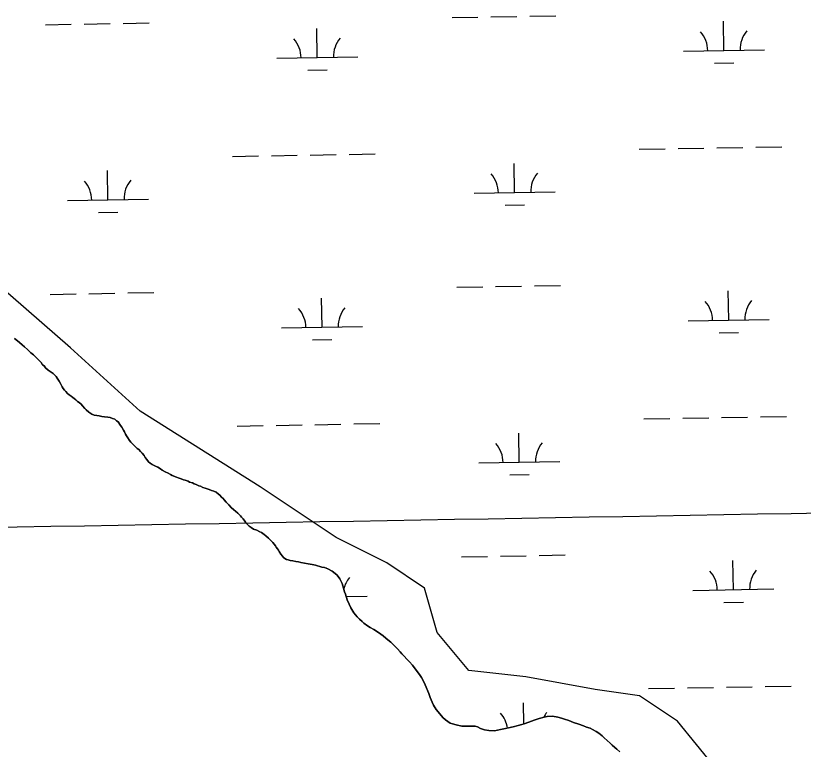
# Model space of a CAD drawing. Extents: x 3903937 to 3942190, y 260677 to 286651.
# Drawn here: x 3919952 to 3920924, y 278069 to 278974 of the extents above; entities that cross this region are included whole.
import ezdxf

# ---------------------------------------------------------------- set-up
doc = ezdxf.new("R2010")
doc.units = 0
for name, color, linetype in [('V-GRID-MAJR', 7, 'Continuous'), ('V-SITE-VEGE', 7, 'Continuous'), ('V-TOPO-SHOR', 7, 'Continuous'), ('V-WETL-SWMP', 7, 'Continuous')]:
    doc.layers.add(name, color=color, linetype=linetype)

msp = doc.modelspace()

# ---------------------------------------------------------------- linework, layer by layer
at = {"layer": 'V-GRID-MAJR'}
msp.add_spline([(3907996.24, 278136.14), (3913310.65, 278227.75), (3918625.05, 278320.13), (3923939.43, 278413.28), (3929253.81, 278507.2), (3934568.16, 278601.9), (3939882.5, 278697.37), (3939882.51, 278697.37)], degree=3, dxfattribs=at)
at = {"layer": 'V-SITE-VEGE'}
for p, q in [((3920019.48, 278564.15), (3919902.44, 278665.64)), ((3920105.31, 278486.08), (3920019.48, 278564.15)), ((3920253.57, 278392.4), (3920105.31, 278486.08)), ((3920347.2, 278329.94), (3920253.57, 278392.4)), ((3920409.63, 278298.71), (3920347.2, 278329.94)), ((3920456.45, 278267.49), (3920409.63, 278298.71)), ((3920472.05, 278212.84), (3920456.45, 278267.49)), ((3920511.07, 278166), (3920472.05, 278212.84)), ((3920581.29, 278158.19), (3920511.07, 278166)), ((3920667.12, 278142.58), (3920581.29, 278158.19)), ((3920721.75, 278134.77), (3920667.12, 278142.58)), ((3920768.56, 278103.54), (3920721.75, 278134.77)), ((3920838.79, 278017.67), (3920768.56, 278103.54))]:
    msp.add_line(p, q, dxfattribs=at)
at = {"layer": 'V-TOPO-SHOR'}
for points in [[(3919950.42, 278575.58), (3919954.01, 278572.55), (3919956.58, 278570.54), (3919959.66, 278567.76), (3919962.74, 278565.23), (3919966.58, 278562.21), (3919968.13, 278560.44), (3919970.7, 278557.91), (3919973.78, 278555.39), (3919975.32, 278553.61), (3919978.15, 278550.83), (3919980.21, 278548.81), (3919983.29, 278545.78), (3919985.09, 278543.24), (3919986.89, 278541.73), (3919988.7, 278539.45), (3919992.04, 278536.42), (3919995.62, 278534.16), (3919998.19, 278532.39), (3920000.24, 278530.37), (3920001.79, 278528.6), (3920003.08, 278526.57), (3920005.4, 278522.77), (3920006.96, 278519.98), (3920009.03, 278515.92), (3920010.32, 278513.89), (3920012.12, 278511.86), (3920013.67, 278510.09), (3920015.72, 278507.81), (3920018.03, 278506.05), (3920020.34, 278504.54), (3920022.39, 278502.77), (3920024.19, 278501.51), (3920026.24, 278499.74), (3920028.04, 278497.97), (3920030.09, 278496.72), (3920032.66, 278494.45), (3920034.2, 278492.67), (3920037.03, 278489.38), (3920038.83, 278487.61), (3920041.92, 278484.58), (3920045.76, 278482.32), (3920048.83, 278481.07), (3920052.15, 278480.59), (3920054.95, 278480.1), (3920058.02, 278479.36), (3920061.59, 278478.88), (3920065.67, 278478.66), (3920068.48, 278478.18), (3920071.29, 278476.93), (3920074.1, 278475.93), (3920076.42, 278474.16), (3920078.21, 278472.65), (3920081.31, 278468.34), (3920082.85, 278466.06), (3920084.92, 278462.51), (3920085.96, 278460.48), (3920087.52, 278457.43), (3920088.55, 278455.66), (3920090.35, 278452.87), (3920092.42, 278449.83), (3920093.97, 278447.8), (3920096.02, 278445.78), (3920097.57, 278444.01), (3920099.36, 278442.24), (3920101.93, 278439.97), (3920103.98, 278438.45), (3920106.04, 278436.18), (3920108.1, 278434.15), (3920110.42, 278431.11), (3920111.71, 278428.83), (3920113.52, 278426.3), (3920115.84, 278423.26), (3920117.64, 278421.74), (3920120.2, 278420.23), (3920124.29, 278418.23), (3920127.11, 278416.72), (3920130.44, 278414.71), (3920132.75, 278413.2), (3920136.33, 278411.19)], [(3920136.33, 278411.19), (3920139.91, 278409.44), (3920142.73, 278407.68), (3920145.03, 278406.68), (3920150.15, 278404.68), (3920152.45, 278403.68), (3920156.03, 278402.44), (3920159.1, 278401.19), (3920161.14, 278400.7), (3920164.72, 278399.45), (3920166.51, 278398.45), (3920169.83, 278397.45), (3920171.88, 278396.45), (3920174.69, 278395.45), (3920177.77, 278393.95), (3920180.07, 278393.21), (3920182.63, 278391.95), (3920185.69, 278390.96), (3920190.55, 278389.22), (3920193.36, 278388.22), (3920196.17, 278387.22), (3920199.24, 278385.97), (3920202.07, 278383.7), (3920203.86, 278382.19), (3920205.92, 278379.91), (3920207.72, 278378.4), (3920209.26, 278376.63), (3920211.58, 278373.84), (3920214.92, 278370.3), (3920217.75, 278367.01), (3920221.09, 278364.23), (3920223.14, 278362.47), (3920225.97, 278359.94), (3920229.05, 278356.91), (3920230.6, 278355.14), (3920232.4, 278353.11), (3920234.72, 278350.08), (3920236.01, 278348.04), (3920238.32, 278345.77), (3920239.86, 278344.25), (3920242.43, 278342.49), (3920245.5, 278340.48), (3920249.34, 278338.98), (3920253.18, 278337.23), (3920255.23, 278336.23), (3920258.3, 278333.96), (3920260.61, 278332.19), (3920263.69, 278329.41), (3920265.49, 278327.64), (3920267.55, 278325.62), (3920269.09, 278323.85), (3920270.64, 278321.83), (3920272.44, 278319.8), (3920273.47, 278318.02), (3920274.76, 278316.25), (3920276.05, 278314.48), (3920277.09, 278312.7), (3920279.15, 278309.41), (3920280.96, 278307.13), (3920282.5, 278305.61), (3920284.04, 278304.1), (3920286.09, 278303.09), (3920288.13, 278302.6), (3920290.43, 278301.85)], [(3920290.43, 278301.85), (3920290.61, 278301.82), (3920293.87, 278301.13), (3920297.59, 278300.55), (3920300.73, 278299.98), (3920303.88, 278299.11), (3920308.03, 278298.39), (3920312.61, 278297.67), (3920317.76, 278296.66), (3920321.91, 278295.8), (3920329.63, 278293.64), (3920332.93, 278292.92), (3920337.21, 278291.34), (3920342.51, 278288.75), (3920346.08, 278285.74), (3920348.51, 278283.45), (3920351.94, 278279.01), (3920354.51, 278273.42), (3920356.36, 278267.7), (3920357.78, 278262.97), (3920358.78, 278259.97), (3920361.06, 278253.38), (3920363.34, 278247.65), (3920365.34, 278243.35), (3920369.2, 278237.19), (3920373.34, 278232.04), (3920375.91, 278229.46), (3920379.2, 278226.45), (3920381.63, 278224.44), (3920386.06, 278221.14), (3920389.21, 278218.99), (3920393.64, 278216.41), (3920399.5, 278212.68), (3920405.22, 278208.81), (3920408.8, 278206.08), (3920411.08, 278203.93), (3920414.66, 278200.78), (3920417.08, 278198.49), (3920420.66, 278195.04), (3920422.95, 278192.9), (3920426.38, 278189.17), (3920428.52, 278186.73), (3920430.95, 278184.15), (3920434.95, 278179.71), (3920437.66, 278176.85), (3920441.38, 278172.55), (3920443.52, 278169.68), (3920446.38, 278166.1), (3920450.95, 278159.94), (3920452.52, 278157.22), (3920455.09, 278152.78), (3920457.23, 278148.48), (3920458.23, 278145.47), (3920460.37, 278140.6), (3920461.65, 278137.45), (3920463.36, 278132.73), (3920465.79, 278127), (3920467.5, 278123.28), (3920470.78, 278117.83), (3920475.21, 278112.39), (3920479.07, 278107.95), (3920482.21, 278105.22), (3920485.08, 278103.22), (3920487.93, 278101.21), (3920490.94, 278100.06), (3920495.52, 278098.91)], [(3920495.52, 278098.91), (3920502.53, 278097.47), (3920506.39, 278097.17), (3920511.97, 278097.45), (3920515.84, 278097.45), (3920518.98, 278097.44), (3920521.84, 278096.44), (3920525.56, 278094.57), (3920530.28, 278092.99), (3920535.87, 278091.84), (3920542.59, 278091.68), (3920549.89, 278093.11), (3920554.19, 278094.1), (3920560.06, 278095.24), (3920565.93, 278096.52), (3920571.94, 278098.08), (3920576.23, 278099.36), (3920579.24, 278100.36), (3920585.11, 278102.36), (3920591.84, 278104.78), (3920597.86, 278106.92), (3920603.87, 278108.63), (3920607.73, 278109.34), (3920614.32, 278109.76), (3920620.75, 278108.32), (3920625.33, 278107.16), (3920628.91, 278106.02), (3920634.49, 278104.15), (3920640.21, 278101.99), (3920646.65, 278099.84), (3920652.51, 278097.54), (3920656.09, 278096.25), (3920660.95, 278094.66), (3920663.81, 278093.37), (3920668.25, 278090.65), (3920671.25, 278088.5), (3920675.39, 278085.34)], [(3920675.39, 278085.34), (3920677.82, 278083.05), (3920681.68, 278079.61), (3920685.4, 278076.45), (3920687.83, 278074.02), (3920691.26, 278070.86), (3920693.69, 278068.86), (3920697.41, 278065.56)]]:
    msp.add_lwpolyline(points, dxfattribs=at)
at = {"layer": 'V-WETL-SWMP'}
for p, q in [((3920490.26, 278971.49), (3920522.25, 278972.05)), ((3920538.25, 278972.34), (3920570.24, 278972.9)), ((3920586.24, 278973.18), (3920618.24, 278973.74)), ((3919988.43, 278962.66), (3920020.42, 278963.22)), ((3920036.42, 278963.5), (3920068.41, 278964.07)), ((3920084.41, 278964.35), (3920116.41, 278964.91)), ((3920825.87, 278930.96), (3920825.23, 278966.96)), ((3920324.04, 278922.13), (3920323.4, 278958.12)), ((3920775.87, 278930.08), (3920875.86, 278931.84)), ((3920274.04, 278921.25), (3920374.03, 278923.01)), ((3920814.14, 278915.32), (3920838.14, 278915.74)), ((3920312.31, 278906.49), (3920336.31, 278906.91)), ((3920721.15, 278809.03), (3920753.15, 278809.59)), ((3920769.14, 278809.87), (3920801.14, 278810.44)), ((3920817.14, 278810.72), (3920849.13, 278811.28)), ((3920865.13, 278811.56), (3920897.12, 278812.13)), ((3920219.32, 278800.2), (3920251.32, 278800.76)), ((3920267.31, 278801.04), (3920299.31, 278801.6)), ((3920315.31, 278801.88), (3920347.3, 278802.45)), ((3920363.3, 278802.73), (3920395.29, 278803.29)), ((3920567.48, 278755.57), (3920566.84, 278791.57)), ((3920065.65, 278746.74), (3920065.01, 278782.73)), ((3920517.48, 278754.69), (3920617.47, 278756.45)), ((3920015.65, 278745.86), (3920115.64, 278747.62)), ((3920555.75, 278739.93), (3920579.75, 278740.36)), ((3920053.92, 278731.1), (3920077.92, 278731.52)), ((3920544.1, 278639.71), (3920576.1, 278640.28)), ((3920592.1, 278640.56), (3920624.09, 278641.12)), ((3919994.28, 278630.03), (3920026.28, 278630.6)), ((3920042.27, 278630.88), (3920074.27, 278631.44)), ((3920090.27, 278631.72), (3920122.26, 278632.29)), ((3920496.11, 278638.87), (3920528.11, 278639.43)), ((3920831.72, 278598.34), (3920831.09, 278634.33)), ((3920329.89, 278589.5), (3920329.26, 278625.5)), ((3920781.73, 278597.46), (3920881.71, 278599.22)), ((3920279.9, 278588.62), (3920379.88, 278590.38)), ((3920819.99, 278582.7), (3920843.99, 278583.12)), ((3919954.01, 278572.55), (3919950.42, 278575.58)), ((3919956.58, 278570.54), (3919954.01, 278572.55)), ((3920318.16, 278573.86), (3920342.16, 278574.29)), ((3919959.66, 278567.76), (3919956.58, 278570.54)), ((3919962.74, 278565.23), (3919959.66, 278567.76)), ((3919966.58, 278562.21), (3919962.74, 278565.23)), ((3919968.13, 278560.44), (3919966.58, 278562.21)), ((3919970.7, 278557.91), (3919968.13, 278560.44)), ((3919973.78, 278555.39), (3919970.7, 278557.91)), ((3919975.32, 278553.61), (3919973.78, 278555.39)), ((3919978.15, 278550.83), (3919975.32, 278553.61)), ((3919980.21, 278548.81), (3919978.15, 278550.83)), ((3919983.29, 278545.78), (3919980.21, 278548.81)), ((3919985.1, 278543.24), (3919983.29, 278545.78)), ((3919986.89, 278541.73), (3919985.1, 278543.24)), ((3919988.7, 278539.45), (3919986.89, 278541.73)), ((3919992.04, 278536.42), (3919988.7, 278539.45)), ((3919995.62, 278534.16), (3919992.04, 278536.42)), ((3919998.19, 278532.39), (3919995.62, 278534.16)), ((3920000.24, 278530.37), (3919998.19, 278532.39)), ((3920001.79, 278528.6), (3920000.24, 278530.37)), ((3920003.08, 278526.57), (3920001.79, 278528.6)), ((3920005.4, 278522.77), (3920003.08, 278526.57)), ((3920006.96, 278519.98), (3920005.4, 278522.77)), ((3920009.03, 278515.91), (3920006.96, 278519.98)), ((3920010.32, 278513.89), (3920009.03, 278515.91)), ((3920012.12, 278511.86), (3920010.32, 278513.89)), ((3920013.67, 278510.09), (3920012.12, 278511.86)), ((3920015.72, 278507.81), (3920013.67, 278510.09)), ((3920018.03, 278506.05), (3920015.72, 278507.81)), ((3920020.34, 278504.54), (3920018.03, 278506.05)), ((3920022.39, 278502.77), (3920020.34, 278504.54)), ((3920024.19, 278501.51), (3920022.39, 278502.77)), ((3920026.24, 278499.74), (3920024.19, 278501.51)), ((3920028.04, 278497.98), (3920026.24, 278499.74)), ((3920030.09, 278496.72), (3920028.04, 278497.98)), ((3920032.66, 278494.45), (3920030.09, 278496.72)), ((3920034.2, 278492.67), (3920032.66, 278494.45)), ((3920037.03, 278489.38), (3920034.2, 278492.67)), ((3920038.83, 278487.61), (3920037.03, 278489.38)), ((3920041.92, 278484.58), (3920038.83, 278487.61)), ((3920045.76, 278482.32), (3920041.92, 278484.58)), ((3920048.83, 278481.07), (3920045.76, 278482.32)), ((3920052.15, 278480.59), (3920048.83, 278481.07)), ((3920054.95, 278480.1), (3920052.15, 278480.59)), ((3920058.02, 278479.36), (3920054.95, 278480.1)), ((3920061.59, 278478.88), (3920058.02, 278479.36)), ((3920065.67, 278478.66), (3920061.59, 278478.88)), ((3920068.48, 278478.18), (3920065.67, 278478.66)), ((3920071.29, 278476.92), (3920068.48, 278478.18)), ((3920074.1, 278475.93), (3920071.29, 278476.92)), ((3920076.41, 278474.16), (3920074.1, 278475.93)), ((3920727.01, 278476.4), (3920759, 278476.97)), ((3920775, 278477.25), (3920806.99, 278477.81)), ((3920822.99, 278478.09), (3920854.99, 278478.66)), ((3920870.98, 278478.94), (3920902.98, 278479.5)), ((3920078.21, 278472.65), (3920076.41, 278474.16)), ((3920081.31, 278468.34), (3920078.21, 278472.65)), ((3920082.85, 278466.06), (3920081.31, 278468.34)), ((3920084.92, 278462.51), (3920082.85, 278466.06)), ((3920225.18, 278467.57), (3920257.17, 278468.13)), ((3920273.17, 278468.42), (3920305.16, 278468.98)), ((3920321.16, 278469.26), (3920353.16, 278469.82)), ((3920369.15, 278470.11), (3920401.15, 278470.67)), ((3920085.96, 278460.48), (3920084.92, 278462.51)), ((3920087.51, 278457.43), (3920085.96, 278460.48)), ((3920088.55, 278455.66), (3920087.51, 278457.43)), ((3920090.35, 278452.87), (3920088.55, 278455.66)), ((3920573.33, 278422.95), (3920572.7, 278458.94)), ((3920092.42, 278449.83), (3920090.35, 278452.87)), ((3920093.97, 278447.8), (3920092.42, 278449.83)), ((3920096.02, 278445.78), (3920093.97, 278447.8)), ((3920097.57, 278444.01), (3920096.02, 278445.78)), ((3920099.37, 278442.24), (3920097.57, 278444.01)), ((3920101.93, 278439.97), (3920099.37, 278442.24)), ((3920103.98, 278438.45), (3920101.93, 278439.97)), ((3920106.04, 278436.18), (3920103.98, 278438.45)), ((3920108.1, 278434.15), (3920106.04, 278436.18)), ((3920110.42, 278431.11), (3920108.1, 278434.15)), ((3920111.71, 278428.83), (3920110.42, 278431.11)), ((3920113.52, 278426.3), (3920111.71, 278428.83)), ((3920115.84, 278423.26), (3920113.52, 278426.3)), ((3920117.63, 278421.74), (3920115.84, 278423.26)), ((3920120.2, 278420.24), (3920117.63, 278421.74)), ((3920124.29, 278418.23), (3920120.2, 278420.24)), ((3920127.11, 278416.72), (3920124.29, 278418.23)), ((3920130.44, 278414.71), (3920127.11, 278416.72)), ((3920523.34, 278422.07), (3920623.32, 278423.83)), ((3920132.74, 278413.2), (3920130.44, 278414.71)), ((3920136.33, 278411.19), (3920132.74, 278413.2)), ((3920139.91, 278409.44), (3920136.33, 278411.19)), ((3920142.73, 278407.68), (3920139.91, 278409.44)), ((3920145.03, 278406.68), (3920142.73, 278407.68)), ((3920150.15, 278404.68), (3920145.03, 278406.68)), ((3920561.6, 278407.31), (3920585.6, 278407.73)), ((3920152.45, 278403.68), (3920150.15, 278404.68)), ((3920156.03, 278402.44), (3920152.45, 278403.68)), ((3920159.1, 278401.19), (3920156.03, 278402.44)), ((3920161.14, 278400.7), (3920159.1, 278401.19)), ((3920164.72, 278399.45), (3920161.14, 278400.7)), ((3920166.51, 278398.45), (3920164.72, 278399.45)), ((3920169.83, 278397.45), (3920166.51, 278398.45)), ((3920171.88, 278396.45), (3920169.83, 278397.45)), ((3920174.69, 278395.46), (3920171.88, 278396.45)), ((3920177.77, 278393.95), (3920174.69, 278395.46)), ((3920180.07, 278393.21), (3920177.77, 278393.95)), ((3920182.62, 278391.95), (3920180.07, 278393.21)), ((3920185.69, 278390.96), (3920182.62, 278391.95)), ((3920190.55, 278389.21), (3920185.69, 278390.96)), ((3920193.36, 278388.22), (3920190.55, 278389.21)), ((3920196.17, 278387.22), (3920193.36, 278388.22)), ((3920199.24, 278385.97), (3920196.17, 278387.22)), ((3920202.07, 278383.7), (3920199.24, 278385.97)), ((3920203.86, 278382.19), (3920202.07, 278383.7)), ((3920205.92, 278379.91), (3920203.86, 278382.19)), ((3920207.72, 278378.4), (3920205.92, 278379.91)), ((3920209.26, 278376.63), (3920207.72, 278378.4)), ((3920211.58, 278373.84), (3920209.26, 278376.63)), ((3920214.92, 278370.3), (3920211.58, 278373.84)), ((3920217.75, 278367.01), (3920214.92, 278370.3)), ((3920221.09, 278364.23), (3920217.75, 278367.01)), ((3920223.14, 278362.47), (3920221.09, 278364.23)), ((3920225.97, 278359.94), (3920223.14, 278362.47)), ((3920229.05, 278356.91), (3920225.97, 278359.94)), ((3920230.6, 278355.14), (3920229.05, 278356.91)), ((3920232.4, 278353.11), (3920230.6, 278355.14)), ((3920234.72, 278350.07), (3920232.4, 278353.11)), ((3920236.01, 278348.05), (3920234.72, 278350.07)), ((3920238.32, 278345.77), (3920236.01, 278348.05)), ((3920239.86, 278344.25), (3920238.32, 278345.77)), ((3920242.43, 278342.49), (3920239.86, 278344.25)), ((3920245.5, 278340.48), (3920242.43, 278342.49)), ((3920249.34, 278338.98), (3920245.5, 278340.48)), ((3920253.18, 278337.23), (3920249.34, 278338.98)), ((3920255.23, 278336.23), (3920253.18, 278337.23)), ((3920258.3, 278333.96), (3920255.23, 278336.23)), ((3920260.61, 278332.19), (3920258.3, 278333.96)), ((3920263.69, 278329.41), (3920260.61, 278332.19)), ((3920265.49, 278327.64), (3920263.69, 278329.41)), ((3920267.55, 278325.62), (3920265.49, 278327.64)), ((3920269.09, 278323.85), (3920267.55, 278325.62)), ((3920270.64, 278321.83), (3920269.09, 278323.85)), ((3920272.44, 278319.8), (3920270.64, 278321.83)), ((3920273.47, 278318.02), (3920272.44, 278319.8)), ((3920274.76, 278316.25), (3920273.47, 278318.02)), ((3920276.05, 278314.48), (3920274.76, 278316.25)), ((3920277.09, 278312.7), (3920276.05, 278314.48)), ((3920279.15, 278309.41), (3920277.09, 278312.7)), ((3920280.96, 278307.13), (3920279.15, 278309.41)), ((3920282.5, 278305.61), (3920280.96, 278307.13)), ((3920284.04, 278304.09), (3920282.5, 278305.61)), ((3920286.09, 278303.09), (3920284.04, 278304.09)), ((3920288.13, 278302.6), (3920286.09, 278303.09)), ((3920290.43, 278301.85), (3920288.13, 278302.6)), ((3920290.61, 278301.82), (3920290.43, 278301.85)), ((3920293.87, 278301.13), (3920290.61, 278301.82)), ((3920297.59, 278300.55), (3920293.87, 278301.13)), ((3920300.73, 278299.98), (3920297.59, 278300.55)), ((3920303.88, 278299.11), (3920300.73, 278299.98)), ((3920501.97, 278306.24), (3920533.96, 278306.81)), ((3920549.96, 278307.09), (3920581.95, 278307.65)), ((3920597.95, 278307.93), (3920629.95, 278308.5)), ((3920837.58, 278265.71), (3920836.94, 278301.71)), ((3920308.03, 278298.39), (3920303.88, 278299.11)), ((3920312.61, 278297.67), (3920308.03, 278298.39)), ((3920317.76, 278296.66), (3920312.61, 278297.67)), ((3920321.91, 278295.8), (3920317.76, 278296.66)), ((3920329.63, 278293.64), (3920321.91, 278295.8)), ((3920332.93, 278292.92), (3920329.63, 278293.64)), ((3920337.22, 278291.34), (3920332.93, 278292.92)), ((3920335.12, 278292.11), (3920335.11, 278292.88)), ((3920342.51, 278288.75), (3920337.22, 278291.34)), ((3920346.08, 278285.74), (3920342.51, 278288.75)), ((3920348.51, 278283.45), (3920346.08, 278285.74)), ((3920351.94, 278279.01), (3920348.51, 278283.45)), ((3920354.51, 278273.42), (3920351.94, 278279.01)), ((3920356.36, 278267.7), (3920354.51, 278273.42)), ((3920357.78, 278262.97), (3920356.36, 278267.7)), ((3920358.78, 278259.97), (3920357.78, 278262.97)), ((3920787.58, 278264.83), (3920887.57, 278266.59)), ((3920361.06, 278253.38), (3920358.78, 278259.97)), ((3920359.7, 278257.3), (3920385.74, 278257.76)), ((3920363.34, 278247.65), (3920361.06, 278253.38)), ((3920365.34, 278243.35), (3920363.34, 278247.65)), ((3920369.2, 278237.19), (3920365.34, 278243.35)), ((3920825.85, 278250.07), (3920849.85, 278250.5)), ((3920373.34, 278232.04), (3920369.2, 278237.19)), ((3920375.91, 278229.46), (3920373.34, 278232.04)), ((3920379.2, 278226.45), (3920375.91, 278229.46)), ((3920381.63, 278224.44), (3920379.2, 278226.45)), ((3920386.06, 278221.14), (3920381.63, 278224.44)), ((3920389.21, 278218.99), (3920386.06, 278221.14)), ((3920393.64, 278216.41), (3920389.21, 278218.99)), ((3920399.5, 278212.68), (3920393.64, 278216.41)), ((3920405.22, 278208.81), (3920399.5, 278212.68)), ((3920408.8, 278206.08), (3920405.22, 278208.81)), ((3920411.08, 278203.93), (3920408.8, 278206.08)), ((3920414.66, 278200.78), (3920411.08, 278203.93)), ((3920417.09, 278198.48), (3920414.66, 278200.78)), ((3920420.66, 278195.04), (3920417.09, 278198.48)), ((3920422.95, 278192.9), (3920420.66, 278195.04)), ((3920426.38, 278189.17), (3920422.95, 278192.9)), ((3920428.52, 278186.73), (3920426.38, 278189.17)), ((3920430.95, 278184.15), (3920428.52, 278186.73)), ((3920434.95, 278179.71), (3920430.95, 278184.15)), ((3920437.66, 278176.85), (3920434.95, 278179.71)), ((3920441.38, 278172.55), (3920437.66, 278176.85)), ((3920443.52, 278169.68), (3920441.38, 278172.55)), ((3920446.38, 278166.1), (3920443.52, 278169.68)), ((3920450.95, 278159.94), (3920446.38, 278166.1)), ((3920452.52, 278157.22), (3920450.95, 278159.94)), ((3920455.09, 278152.78), (3920452.52, 278157.22)), ((3920457.23, 278148.48), (3920455.09, 278152.78)), ((3920458.23, 278145.47), (3920457.23, 278148.48)), ((3920460.37, 278140.6), (3920458.23, 278145.47)), ((3920732.86, 278143.78), (3920764.86, 278144.34)), ((3920780.85, 278144.63), (3920812.85, 278145.19)), ((3920828.85, 278145.47), (3920860.84, 278146.03)), ((3920876.84, 278146.32), (3920908.83, 278146.88)), ((3920461.65, 278137.45), (3920460.37, 278140.6)), ((3920463.36, 278132.73), (3920461.65, 278137.45)), ((3920465.79, 278127), (3920463.36, 278132.73)), ((3920467.5, 278123.28), (3920465.79, 278127)), ((3920579.01, 278100.29), (3920578.55, 278126.32)), ((3920470.78, 278117.83), (3920467.5, 278123.28)), ((3920475.21, 278112.39), (3920470.78, 278117.83)), ((3920479.07, 278107.95), (3920475.21, 278112.39)), ((3920482.21, 278105.22), (3920479.07, 278107.95)), ((3920485.07, 278103.22), (3920482.21, 278105.22)), ((3920597.85, 278106.92), (3920591.84, 278104.78)), ((3920603.87, 278108.63), (3920597.85, 278106.92)), ((3920607.73, 278109.34), (3920603.87, 278108.63)), ((3920614.32, 278109.76), (3920607.73, 278109.34)), ((3920620.75, 278108.32), (3920614.32, 278109.76)), ((3920625.33, 278107.17), (3920620.75, 278108.32)), ((3920628.91, 278106.02), (3920625.33, 278107.17)), ((3920634.49, 278104.15), (3920628.91, 278106.02)), ((3920487.93, 278101.21), (3920485.07, 278103.22)), ((3920490.94, 278100.06), (3920487.93, 278101.21)), ((3920495.52, 278098.91), (3920490.94, 278100.06)), ((3920502.53, 278097.47), (3920495.52, 278098.91)), ((3920506.39, 278097.17), (3920502.53, 278097.47)), ((3920511.97, 278097.45), (3920506.39, 278097.17)), ((3920515.83, 278097.45), (3920511.97, 278097.45)), ((3920518.98, 278097.44), (3920515.83, 278097.45)), ((3920521.85, 278096.44), (3920518.98, 278097.44)), ((3920525.56, 278094.57), (3920521.85, 278096.44)), ((3920565.93, 278096.52), (3920560.06, 278095.24)), ((3920571.94, 278098.08), (3920565.93, 278096.52)), ((3920576.23, 278099.36), (3920571.94, 278098.08)), ((3920579.24, 278100.36), (3920576.23, 278099.36)), ((3920585.11, 278102.36), (3920579.24, 278100.36)), ((3920591.84, 278104.78), (3920585.11, 278102.36)), ((3920640.21, 278101.99), (3920634.49, 278104.15)), ((3920646.65, 278099.84), (3920640.21, 278101.99)), ((3920652.51, 278097.54), (3920646.65, 278099.84)), ((3920656.09, 278096.24), (3920652.51, 278097.54)), ((3920660.95, 278094.66), (3920656.09, 278096.24)), ((3920530.28, 278092.99), (3920525.56, 278094.57)), ((3920535.86, 278091.84), (3920530.28, 278092.99)), ((3920542.59, 278091.68), (3920535.86, 278091.84)), ((3920549.89, 278093.1), (3920542.59, 278091.68)), ((3920554.19, 278094.1), (3920549.89, 278093.1)), ((3920560.06, 278095.24), (3920554.19, 278094.1)), ((3920663.81, 278093.37), (3920660.95, 278094.66)), ((3920668.25, 278090.65), (3920663.81, 278093.37)), ((3920671.25, 278088.5), (3920668.25, 278090.65)), ((3920675.39, 278085.34), (3920671.25, 278088.5)), ((3920677.82, 278083.05), (3920675.39, 278085.34)), ((3920681.68, 278079.61), (3920677.82, 278083.05)), ((3920685.4, 278076.45), (3920681.68, 278079.61)), ((3920687.83, 278074.02), (3920685.4, 278076.45)), ((3920691.26, 278070.86), (3920687.83, 278074.02)), ((3920693.69, 278068.86), (3920691.26, 278070.86))]:
    msp.add_line(p, q, dxfattribs=at)
for centre, start, end in [((3920770.62, 278930.46), 0.23658, 41.78024), ((3920881.09, 278932.41), 140.23658, 181.78024), ((3920268.79, 278921.63), 0.23658, 41.78024), ((3920379.26, 278923.57), 140.23658, 181.78024), ((3920512.23, 278755.08), 0.23658, 41.78024), ((3920622.7, 278757.02), 140.23658, 181.78024), ((3920010.4, 278746.24), 0.23658, 41.78024), ((3920120.87, 278748.19), 140.23658, 181.78024), ((3920776.48, 278597.84), 0.23658, 41.78024), ((3920886.95, 278599.78), 140.23658, 181.78024), ((3920274.65, 278589.01), 0.23658, 41.78024), ((3920385.12, 278590.95), 140.23658, 181.78024), ((3920518.09, 278422.45), 0.23658, 41.78024), ((3920628.56, 278424.4), 140.23658, 181.78024), ((3920892.8, 278267.16), 140.23658, 181.78024), ((3920390.97, 278258.33), 140.23658, 166.48397), ((3920782.33, 278265.22), 0.23658, 41.78024), ((3920523.94, 278089.83), 8.42928, 41.78024), ((3920634.41, 278091.77), 140.23658, 151.68804)]:
    msp.add_arc(centre, 35.25, start, end, dxfattribs=at)

doc.saveas('drawing.dxf')
